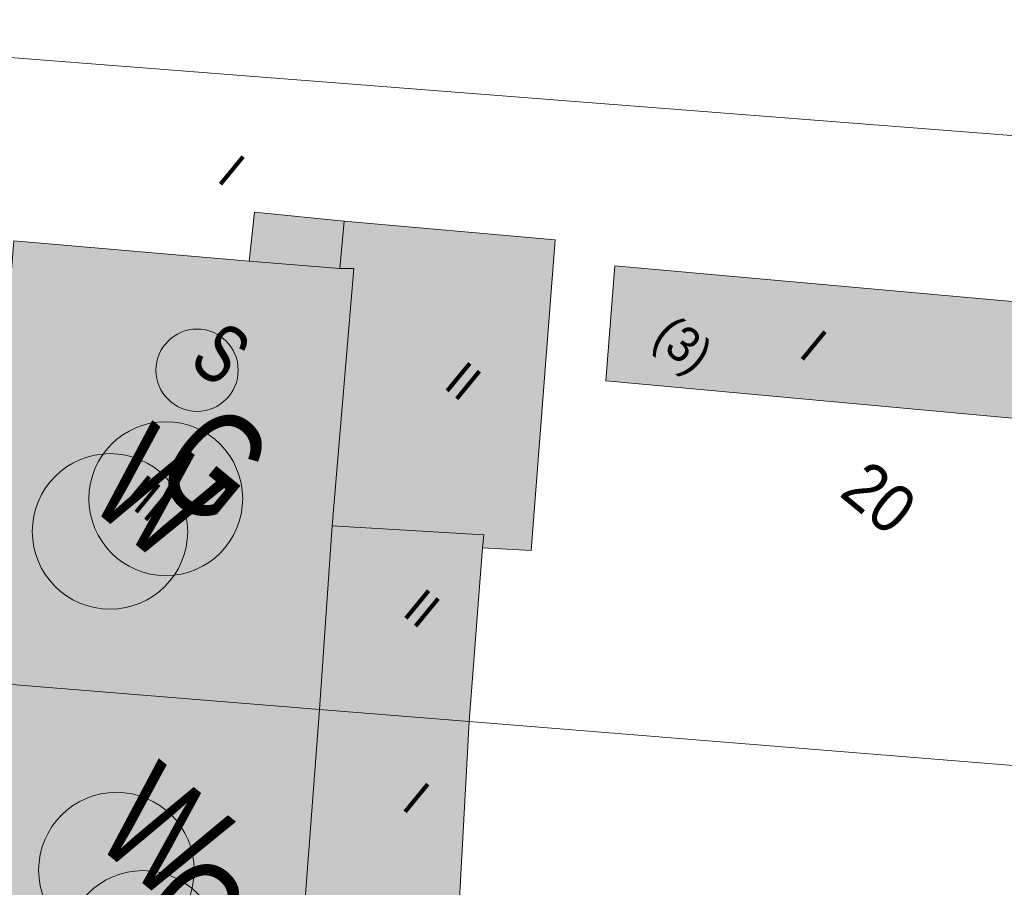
# Model space of a CAD drawing. Header units: metres. Extents: x -740 to 758, y -633 to 854.
# Tile 298 of 656: x -23 to 0, y -450 to -430. Entities that reach past the tile are written whole.
import ezdxf

# ---------------------------------------------------------------- set-up
doc = ezdxf.new("R2010")
doc.units = ezdxf.units.M
doc.header["$MEASUREMENT"] = 0
for name, color, linetype in [('Gas.LOVION', 7, 'Continuous'), ('Grundkarte.LOVION', 7, 'Continuous'), ('Grundkarte_Text.LOVION', 7, 'Continuous'), ('Strom.LOVION', 7, 'Continuous'), ('Wasser.LOVION', 7, 'Continuous')]:
    doc.layers.add(name, color=color, linetype=linetype)
doc.styles.add('ERSTELLTER_STIL_1', font='arial.ttf')

msp = doc.modelspace()

# ---------------------------------------------------------------- hatches: boundary and pattern name
at = {"layer": 'Grundkarte.LOVION', "linetype": 'Continuous', "lineweight": 18}
for color, points in [(9, [(-15.577, -445.78), (-12.092, -446.06), (-11.779, -442.01), (-10.649, -442.077), (-10.086, -434.839), (-15.005, -434.404), (-17.094, -434.195), (-17.22, -435.33), (-22.704, -434.861), (-23.068, -439.301), (-26.079, -439.034), (-26.481, -444.895)]), (254, [(-8.907, -438.123), (0.905, -439.026), (1.083, -436.319), (-8.697, -435.443)]), (9, [(-15.915, -450.187), (-12.324, -450.339), (-12.092, -446.06), (-15.577, -445.78), (-26.481, -444.895), (-27.068, -450.982), (-23.919, -451.147), (-24.321, -455.502), (-22.498, -455.708), (-22.764, -459.635), (-16.903, -460.037), (-16.9, -460.362), (-13.33, -460.604), (-12.948, -455.749), (-16.272, -455.601)])]:
    msp.add_hatch(color=color, dxfattribs=at).paths.add_polyline_path(points)

# ---------------------------------------------------------------- linework, layer by layer
at = {"layer": 'Gas.LOVION', "color": 5, "linetype": 'Continuous', "lineweight": 18}
for centre in [(-19.16, -440.866), (-19.695, -451.324)]:
    msp.add_circle(centre, 1.792, dxfattribs=at)
at = {"layer": 'Grundkarte.LOVION', "color": 253, "linetype": 'Continuous', "lineweight": 18}
for points in [[(37.986, -440.425), (36.107, -449.919), (18.563, -448.531), (22.566, -434.159), (1.744, -432.501), (-28.872, -430.115), (-27.302, -408.09), (9.47, -410.849), (11.937, -410.992), (28.196, -412.24), (39.624, -411.832), (39.593, -412.722), (39.664, -423.118), (38.474, -435.441)], [(-26.481, -444.895), (-29.935, -444.642), (-28.872, -430.115), (1.744, -432.501), (22.566, -434.159), (18.563, -448.531), (17.907, -448.477), (12.397, -448.04), (-12.092, -446.06), (-15.577, -445.78)], [(-29.935, -444.642), (-26.481, -444.895), (-15.577, -445.78), (-12.092, -446.06), (12.397, -448.04), (17.907, -448.477), (18.563, -448.531), (14.563, -462.636), (-13.33, -460.604), (-16.9, -460.362), (-31.038, -459.351)]]:
    msp.add_lwpolyline(points, close=True, dxfattribs=at)
at = {"layer": 'Grundkarte.LOVION', "color": 8, "linetype": 'Continuous', "lineweight": 18}
for points in [[(-27.302, -408.09), (9.47, -410.849), (9.328, -412.725), (8.555, -423.559), (4.622, -423.234), (4.61, -423.117), (3.358, -423.003), (3.311, -423.126), (3.044, -423.122), (2.506, -423.057), (2.039, -428.866), (1.744, -432.501), (-28.872, -430.115)], [(-26.481, -444.895), (-29.935, -444.642), (-28.872, -430.115), (1.744, -432.501), (22.566, -434.159), (18.563, -448.531), (17.907, -448.477), (12.397, -448.04), (-12.092, -446.06), (-15.577, -445.78)], [(-15.577, -445.78), (-26.481, -444.895), (-26.079, -439.034), (-23.068, -439.301), (-22.704, -434.861), (-17.22, -435.33), (-17.094, -434.195), (-15.005, -434.404), (-10.086, -434.839), (-10.649, -442.077), (-11.779, -442.01), (-12.092, -446.06)], [(-8.907, -438.123), (-8.697, -435.443), (1.083, -436.319), (0.905, -439.026)], [(-29.935, -444.642), (-26.481, -444.895), (-15.577, -445.78), (-12.092, -446.06), (12.397, -448.04), (17.907, -448.477), (18.563, -448.531), (14.563, -462.636), (-13.33, -460.604), (-16.9, -460.362), (-31.038, -459.351)], [(-15.915, -450.187), (-16.272, -455.601), (-12.948, -455.749), (-13.33, -460.604), (-16.9, -460.362), (-16.903, -460.037), (-22.764, -459.635), (-22.498, -455.708), (-24.321, -455.502), (-23.919, -451.147), (-27.068, -450.982), (-26.481, -444.895), (-15.577, -445.78), (-12.092, -446.06), (-12.324, -450.339)]]:
    msp.add_lwpolyline(points, close=True, dxfattribs=at)
at = {"layer": 'Grundkarte.LOVION', "color": 251, "linetype": 'Continuous', "lineweight": 13}
for points in [[(-17.22, -435.33), (-17.094, -434.195), (-15.005, -434.404), (-15.104, -435.507)], [(-15.005, -434.404), (-10.086, -434.839), (-10.649, -442.077), (-11.779, -442.01), (-11.749, -441.711), (-15.287, -441.496), (-14.779, -435.505), (-15.104, -435.507)], [(-15.577, -445.78), (-15.287, -441.496), (-11.749, -441.711), (-11.779, -442.01), (-12.092, -446.06)], [(-15.577, -445.78), (-12.092, -446.06), (-12.324, -450.339), (-15.915, -450.187)]]:
    msp.add_lwpolyline(points, close=True, dxfattribs=at)
at = {"layer": 'Strom.LOVION', "color": 1, "linetype": 'Continuous', "lineweight": 18}
msp.add_circle((-18.431, -437.874), 0.958, dxfattribs=at)
at = {"layer": 'Wasser.LOVION', "color": 94, "linetype": 'Continuous', "lineweight": 18}
for centre, radius in [((-20.46, -441.629), 1.811), ((-20.311, -449.519), 1.812)]:
    msp.add_circle(centre, radius, dxfattribs=at)

# ---------------------------------------------------------------- texts
at = {"layer": 'Gas.LOVION', "color": 5, "linetype": 'Continuous', "lineweight": 18, "attachment_point": 7, "style": 'ERSTELLTER_STIL_1'}
for insert, char_height, rotation in [((-19.587, -440.444), 2.48983, 320.5838), ((-20.115, -450.914), 2.48981, 320.5841)]:
    msp.add_mtext('{\\A1;\\W0.71562x;G}', dxfattribs=dict(at, insert=insert, char_height=char_height, rotation=rotation))
at = {"layer": 'Grundkarte_Text.LOVION', "color": 7, "linetype": 'Continuous', "lineweight": 13, "attachment_point": 7, "style": 'ERSTELLTER_STIL_1'}
for s, insert, char_height, rotation in [('{\\A1;\\W0.89436x;I}', (-17.997, -433.449), 0.83076, 320.5859), ('{\\A1;\\W0.89443x;(3)}', (-8.008, -437.376), 0.83076, 320.5859), ('{\\A1;\\W0.89436x;I}', (-4.44, -437.528), 0.83076, 320.5859), ('{\\A1;\\W0.89457x;II}', (-12.715, -438.265), 0.83073, 320.5822), ('{\\A1;\\W0.89449x;20}', (-3.507, -440.791), 1.12434, 320.5841), ('{\\A1;\\W0.89446x;III}', (-20.184, -440.904), 0.83076, 320.5859), ('{\\A1;\\W0.89450x;II}', (-13.675, -443.561), 0.83073, 320.5822), ('{\\A1;\\W0.89462x;I}', (-13.695, -448.068), 0.83073, 320.5822)]:
    msp.add_mtext(s, dxfattribs=dict(at, insert=insert, char_height=char_height, rotation=rotation))
at = {"layer": 'Strom.LOVION', "color": 1, "linetype": 'Continuous', "lineweight": 18, "insert": (-18.672, -437.741), "char_height": 1.37442, "attachment_point": 7, "rotation": 320.5831, "style": 'ERSTELLTER_STIL_1'}
msp.add_mtext('{\\A1;\\W0.71559x;S}', dxfattribs=at)
at = {"layer": 'Wasser.LOVION', "color": 94, "linetype": 'Continuous', "lineweight": 18, "char_height": 2.48983, "attachment_point": 7, "rotation": 320.5838, "style": 'ERSTELLTER_STIL_1'}
for s, insert in [('{\\A1;\\W0.71561x;W}', (-21.063, -440.953)), ('{\\A1;\\W0.71562x;W}', (-20.913, -448.83))]:
    msp.add_mtext(s, dxfattribs=dict(at, insert=insert))

doc.saveas('drawing.dxf')
